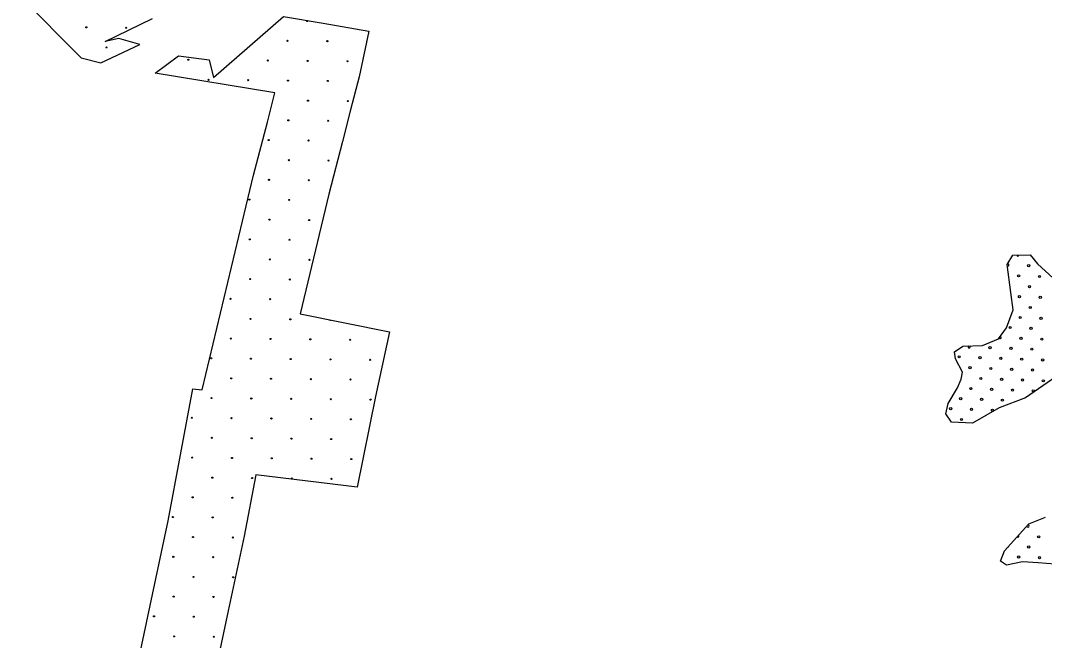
# Model space of a CAD drawing. Extents: x 1612280 to 1883141, y 560852 to 780851.
# Drawn here: x 1774705 to 1784608, y 653670 to 659663 of the extents above; entities that cross this region are included whole.
import ezdxf

# ---------------------------------------------------------------- set-up
doc = ezdxf.new("R2010")
doc.units = 0
for name, color, linetype in [('DESIGN - EROSION CONTROL - Devices', 7, 'Continuous'), ('DESIGN - SCRATCH - User 1', 7, 'Continuous'), ('DESIGN - TRAFFIC CONTROL PERMANENT - Pavement Marking Text', 7, 'Continuous')]:
    doc.layers.add(name, color=color, linetype=linetype)

msp = doc.modelspace()

# ---------------------------------------------------------------- linework, layer by layer
at = {"layer": 'DESIGN - EROSION CONTROL - Devices'}
for centre in [(1777478.2, 659657.2), (1777478.2, 659657.2), (1775341.9, 659597), (1775341.9, 659597), (1775726.5, 659593.3), (1775726.5, 659593.3), (1777287.8, 659466.8), (1777287.8, 659466.8), (1777672.3, 659463.1), (1777672.3, 659463.1), (1775536.1, 659402.8), (1775536.1, 659402.8), (1776328.2, 659283.9), (1776328.2, 659283.9), (1777097.3, 659276.4), (1777097.3, 659276.4), (1777481.9, 659272.7), (1777481.9, 659272.7), (1777866.4, 659269), (1777866.4, 659269), (1776522.4, 659089.8), (1776522.4, 659089.8), (1776906.9, 659086), (1776906.9, 659086), (1777291.5, 659082.3), (1777291.5, 659082.3), (1777676, 659078.6), (1777676, 659078.6), (1777485.6, 658888.1), (1777485.6, 658888.1), (1777870.2, 658884.4), (1777870.2, 658884.4), (1777295.2, 658697.7), (1777295.2, 658697.7), (1777679.8, 658694), (1777679.8, 658694), (1777104.8, 658507.3), (1777104.8, 658507.3), (1777489.4, 658503.6), (1777489.4, 658503.6), (1777299, 658313.2), (1777299, 658313.2), (1777683.5, 658309.4), (1777683.5, 658309.4), (1777108.5, 658122.8), (1777108.5, 658122.8), (1777493.1, 658119), (1777493.1, 658119), (1776918.1, 657932.4), (1776918.1, 657932.4), (1777302.7, 657928.6), (1777302.7, 657928.6), (1777112.3, 657738.2), (1777112.3, 657738.2), (1777496.8, 657734.5), (1777496.8, 657734.5), (1776921.9, 657547.8), (1776921.9, 657547.8), (1777306.4, 657544.1), (1777306.4, 657544.1), (1777116, 657353.7), (1777116, 657353.7), (1777500.6, 657349.9), (1777500.6, 657349.9), (1776925.6, 657163.3), (1776925.6, 657163.3), (1777310.2, 657159.5), (1777310.2, 657159.5), (1776735.2, 656972.8), (1776735.2, 656972.8), (1777119.7, 656969.1), (1777119.7, 656969.1), (1776929.3, 656778.7), (1776929.3, 656778.7), (1777313.9, 656775), (1777313.9, 656775), (1776738.9, 656588.3), (1776738.9, 656588.3), (1777123.5, 656584.6), (1777123.5, 656584.6), (1777508, 656580.8), (1777508, 656580.8), (1777892.6, 656577.1), (1777892.6, 656577.1), (1776548.5, 656397.9), (1776548.5, 656397.9), (1776933.1, 656394.1), (1776933.1, 656394.1), (1777317.6, 656390.4), (1777317.6, 656390.4), (1777702.2, 656386.7), (1777702.2, 656386.7), (1778086.7, 656382.9), (1778086.7, 656382.9), (1776742.7, 656203.7), (1776742.7, 656203.7), (1777127.2, 656200), (1777127.2, 656200), (1777511.8, 656196.3), (1777511.8, 656196.3), (1777896.3, 656192.5), (1777896.3, 656192.5), (1776552.2, 656013.3), (1776552.2, 656013.3), (1776936.8, 656009.6), (1776936.8, 656009.6), (1777321.4, 656005.9), (1777321.4, 656005.9), (1777705.9, 656002.1), (1777705.9, 656002.1), (1778090.5, 655998.4), (1778090.5, 655998.4), (1776361.8, 655822.9), (1776361.8, 655822.9), (1776746.4, 655819.2), (1776746.4, 655819.2), (1777130.9, 655815.5), (1777130.9, 655815.5), (1777515.5, 655811.7), (1777515.5, 655811.7), (1777900, 655808), (1777900, 655808), (1776556, 655628.8), (1776556, 655628.8), (1776940.5, 655625), (1776940.5, 655625), (1777325.1, 655621.3), (1777325.1, 655621.3), (1777709.6, 655617.6), (1777709.6, 655617.6), (1776365.6, 655438.4), (1776365.6, 655438.4), (1776750.1, 655434.6), (1776750.1, 655434.6), (1777134.7, 655430.9), (1777134.7, 655430.9), (1777519.2, 655427.2), (1777519.2, 655427.2), (1777903.8, 655423.4), (1777903.8, 655423.4), (1776559.7, 655244.2), (1776559.7, 655244.2), (1776944.3, 655240.5), (1776944.3, 655240.5), (1777328.8, 655236.8), (1777328.8, 655236.8), (1777713.4, 655233), (1777713.4, 655233), (1776369.3, 655053.8), (1776369.3, 655053.8), (1776753.9, 655050.1), (1776753.9, 655050.1), (1776178.9, 654863.4), (1776178.9, 654863.4), (1776563.4, 654859.7), (1776563.4, 654859.7), (1776373, 654669.3), (1776373, 654669.3), (1776757.6, 654665.5), (1776757.6, 654665.5), (1776182.6, 654478.8), (1776182.6, 654478.8), (1776567.2, 654475.1), (1776567.2, 654475.1), (1776376.8, 654284.7), (1776376.8, 654284.7), (1776761.3, 654281), (1776761.3, 654281), (1776186.4, 654094.3), (1776186.4, 654094.3), (1776570.9, 654090.6), (1776570.9, 654090.6), (1775996, 653903.9), (1775996, 653903.9), (1776380.5, 653900.2), (1776380.5, 653900.2), (1776190.1, 653709.7), (1776190.1, 653709.7), (1776574.6, 653706), (1776574.6, 653706)]:
    msp.add_circle(centre, 5.28, dxfattribs=at)
for centre, start, end in [((1778056.9, 659459.4), 138.23679, 198.27723), ((1777698.4, 656771.2), 193.90467, 323.46152)]:
    msp.add_arc(centre, 5.28, start, end, dxfattribs=at)
at = {"layer": 'DESIGN - SCRATCH - User 1'}
for points in [[(1774704.6, 659894.7), (1775290, 659303.1), (1775481.9, 659254), (1775858.9, 659432.2), (1775655, 659488.7), (1775524.9, 659461.7), (1775981.7, 659682.8)], [(1774704.6, 659894.7), (1775290, 659303.1), (1775481.9, 659254), (1775858.9, 659432.2), (1775655, 659488.7), (1775524.9, 659461.7), (1775981.7, 659682.8)], [(1776232.8, 659321), (1776530, 659282.9), (1776570.9, 659111.6), (1777247.9, 659700.8), (1777632.3, 659637.3), (1778073, 659559.7)], [(1776232.8, 659321), (1776530, 659282.9), (1776570.9, 659111.6), (1777247.9, 659700.8), (1777632.3, 659637.3), (1778073, 659559.7)], [(1778073, 659559.7), (1777981.4, 659118.6), (1777896.7, 658801.1), (1777819.2, 658494.1), (1777685.2, 657986), (1777408.4, 656827)], [(1778073, 659559.7), (1777981.4, 659118.6), (1777896.7, 658801.1), (1777819.2, 658494.1), (1777685.2, 657986), (1777408.4, 656827)], [(1777164.5, 658964.7), (1776005.7, 659155.4), (1776232.8, 659321)], [(1777164.5, 658964.7), (1776005.7, 659155.4), (1776232.8, 659321)], [(1776461.8, 656091.8), (1776957.7, 658168.8), (1777093, 658681.7), (1777164.5, 658964.7)], [(1776461.8, 656091.8), (1776957.7, 658168.8), (1777093, 658681.7), (1777164.5, 658964.7)], [(1784717.8, 656219.6), (1784425.5, 656015.7), (1784168.6, 655918.2), (1783911.7, 655771.9), (1783707.9, 655780.7), (1783654.7, 655860.5), (1783676.9, 655962.5), (1783765.5, 656113.2), (1783800.9, 656197.4), (1783814.2, 656263.9), (1783747.8, 656392.4), (1783738.9, 656458.9), (1783818.6, 656516.5), (1784009.1, 656521), (1784164.1, 656587.5), (1784239.4, 656693.8), (1784305.9, 656866.7), (1784283.7, 657035.1), (1784248.3, 657305.5), (1784301.5, 657394.2), (1784469.8, 657398.6), (1784540.7, 657309.9), (1784691.3, 657172.5)], [(1784717.8, 656219.6), (1784425.5, 656015.7), (1784168.6, 655918.2), (1783911.7, 655771.9), (1783707.9, 655780.7), (1783654.7, 655860.5), (1783676.9, 655962.5), (1783765.5, 656113.2), (1783800.9, 656197.4), (1783814.2, 656263.9), (1783747.8, 656392.4), (1783738.9, 656458.9), (1783818.6, 656516.5), (1784009.1, 656521), (1784164.1, 656587.5), (1784239.4, 656693.8), (1784305.9, 656866.7), (1784283.7, 657035.1), (1784248.3, 657305.5), (1784301.5, 657394.2), (1784469.8, 657398.6), (1784540.7, 657309.9), (1784691.3, 657172.5)], [(1784717.8, 656219.6), (1784425.5, 656015.7), (1784168.6, 655918.2), (1783911.7, 655771.9), (1783707.9, 655780.7), (1783654.7, 655860.5), (1783676.9, 655962.5), (1783765.5, 656113.2), (1783800.9, 656197.4), (1783814.2, 656263.9), (1783747.8, 656392.4), (1783738.9, 656458.9), (1783818.6, 656516.5), (1784009.1, 656521), (1784164.1, 656587.5), (1784239.4, 656693.8), (1784305.9, 656866.7), (1784283.7, 657035.1), (1784248.3, 657305.5), (1784301.5, 657394.2), (1784469.8, 657398.6), (1784540.7, 657309.9), (1784691.3, 657172.5)], [(1784717.8, 656219.6), (1784425.5, 656015.7), (1784168.6, 655918.2), (1783911.7, 655771.9), (1783707.9, 655780.7), (1783654.7, 655860.5), (1783676.9, 655962.5), (1783765.5, 656113.2), (1783800.9, 656197.4), (1783814.2, 656263.9), (1783747.8, 656392.4), (1783738.9, 656458.9), (1783818.6, 656516.5), (1784009.1, 656521), (1784164.1, 656587.5), (1784239.4, 656693.8), (1784305.9, 656866.7), (1784283.7, 657035.1), (1784248.3, 657305.5), (1784301.5, 657394.2), (1784469.8, 657398.6), (1784540.7, 657309.9), (1784691.3, 657172.5)], [(1777408.4, 656827), (1778272.3, 656654.1)], [(1777408.4, 656827), (1778272.3, 656654.1)], [(1778272.3, 656654.1), (1778136.5, 656027.8), (1777960.2, 655152.8)], [(1778272.3, 656654.1), (1778136.5, 656027.8), (1777960.2, 655152.8)], [(1775554.6, 652105.7), (1775980.4, 654114.4), (1776133.6, 654825.2), (1776371.9, 656102.8)], [(1775554.6, 652105.7), (1775980.4, 654114.4), (1776133.6, 654825.2), (1776371.9, 656102.8)], [(1776371.9, 656102.8), (1776461.8, 656091.8)], [(1776371.9, 656102.8), (1776461.8, 656091.8)], [(1776980, 655272.8), (1776868.9, 654677.4), (1776713.8, 653957.6), (1776565.7, 653259)], [(1776980, 655272.8), (1776868.9, 654677.4), (1776713.8, 653957.6), (1776565.7, 653259)], [(1777960.2, 655152.8), (1776980, 655272.8)], [(1777960.2, 655152.8), (1776980, 655272.8)], [(1784709, 654406.7), (1784545.1, 654420), (1784394.5, 654428.9), (1784239.4, 654397.8), (1784181.9, 654437.7), (1784221.7, 654535.2), (1784456.5, 654796.7), (1784616, 654863.2)], [(1784709, 654406.7), (1784545.1, 654420), (1784394.5, 654428.9), (1784239.4, 654397.8), (1784181.9, 654437.7), (1784221.7, 654535.2), (1784456.5, 654796.7), (1784616, 654863.2)], [(1784709, 654406.7), (1784545.1, 654420), (1784394.5, 654428.9), (1784239.4, 654397.8), (1784181.9, 654437.7), (1784221.7, 654535.2), (1784456.5, 654796.7), (1784616, 654863.2)], [(1784709, 654406.7), (1784545.1, 654420), (1784394.5, 654428.9), (1784239.4, 654397.8), (1784181.9, 654437.7), (1784221.7, 654535.2), (1784456.5, 654796.7), (1784616, 654863.2)]]:
    msp.add_lwpolyline(points, dxfattribs=at)
at = {"layer": 'DESIGN - TRAFFIC CONTROL PERMANENT - Pavement Marking Text'}
for centre in [(1784454.9, 657292.6), (1784454.9, 657292.6), (1784357.8, 657195.5), (1784357.8, 657195.5), (1784559.4, 657188.1), (1784559.4, 657188.1), (1784462.3, 657091), (1784462.3, 657091), (1784365.3, 656993.9), (1784365.3, 656993.9), (1784566.9, 656986.4), (1784566.9, 656986.4), (1784469.8, 656889.4), (1784469.8, 656889.4), (1784372.7, 656792.3), (1784372.7, 656792.3), (1784574.3, 656784.8), (1784574.3, 656784.8), (1784275.7, 656695.2), (1784275.7, 656695.2), (1784477.3, 656687.8), (1784477.3, 656687.8), (1784380.2, 656590.7), (1784380.2, 656590.7), (1784581.8, 656583.2), (1784581.8, 656583.2), (1784081.5, 656501.1), (1784081.5, 656501.1), (1784283.1, 656493.6), (1784283.1, 656493.6), (1784484.7, 656486.2), (1784484.7, 656486.2), (1783782.8, 656411.5), (1783782.8, 656411.5), (1783984.4, 656404), (1783984.4, 656404), (1784186, 656396.6), (1784186, 656396.6), (1784387.7, 656389.1), (1784387.7, 656389.1), (1783887.4, 656306.9), (1783887.4, 656306.9), (1784089, 656299.5), (1784089, 656299.5), (1784290.6, 656292), (1784290.6, 656292), (1784492.2, 656284.5), (1784492.2, 656284.5), (1784589.3, 656381.6), (1784589.3, 656381.6), (1783991.9, 656202.4), (1783991.9, 656202.4), (1784193.5, 656194.9), (1784193.5, 656194.9), (1784395.1, 656187.5), (1784395.1, 656187.5), (1783894.8, 656105.3), (1783894.8, 656105.3), (1784096.4, 656097.9), (1784096.4, 656097.9), (1784298.1, 656090.4), (1784298.1, 656090.4), (1784596.7, 656180), (1784596.7, 656180), (1783797.8, 656008.3), (1783797.8, 656008.3), (1783999.4, 656000.8), (1783999.4, 656000.8), (1784201, 655993.3), (1784201, 655993.3), (1784499.7, 656082.9), (1784499.7, 656082.9), (1783700.7, 655911.2), (1783700.7, 655911.2), (1783902.3, 655903.7), (1783902.3, 655903.7), (1784103.9, 655896.3), (1784103.9, 655896.3), (1783805.2, 655806.7), (1783805.2, 655806.7), (1784551.9, 654671.7), (1784551.9, 654671.7), (1784454.9, 654574.6), (1784454.9, 654574.6), (1784357.8, 654477.5), (1784357.8, 654477.5), (1784559.4, 654470.1), (1784559.4, 654470.1)]:
    msp.add_circle(centre, 10.6, dxfattribs=at)
for centre, start, end in [((1784350.3, 657397.1), 190.70393, 352.314), ((1784253.3, 657300.1), 254.03482, 100.9253), ((1784178.6, 656598.2), 202.65493, 86.75499), ((1783879.9, 656508.6), 118.38237, 64.28414), ((1784447.4, 654776.2), 186.87501, 89.29441), ((1784350.3, 654679.1), 230.41978, 45.74964), ((1784253.3, 654582.1), 275.84199, 0.32743)]:
    msp.add_arc(centre, 10.6, start, end, dxfattribs=at)

doc.saveas('drawing.dxf')
